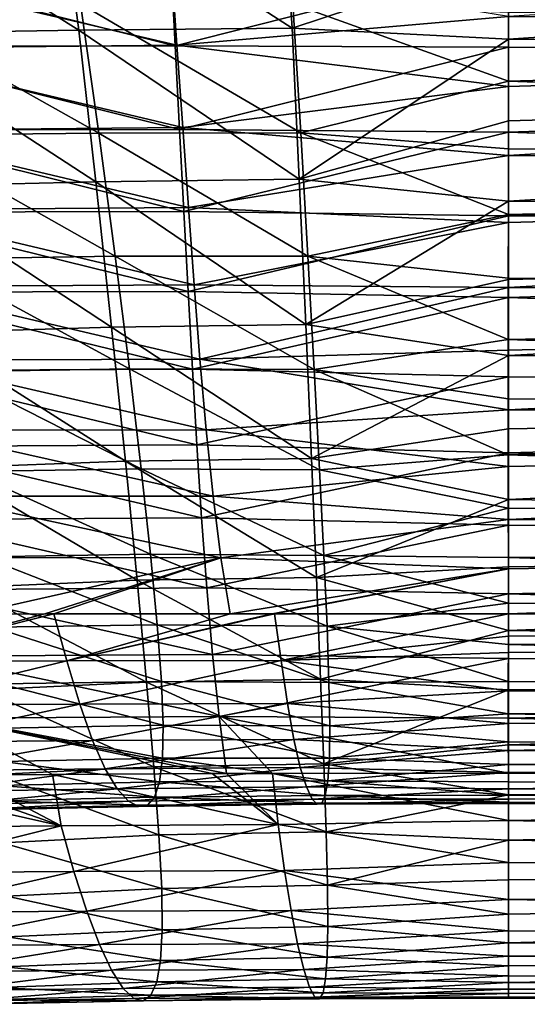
# Model space of a CAD drawing. Header units: metres. Extents: x -105 to 105, y -117 to 62.
# Tile 359 of 382: x 46 to 53, y -17 to -2. Entities that reach past the tile are written whole.
import ezdxf

# ---------------------------------------------------------------- set-up
doc = ezdxf.new("R2010")
doc.units = ezdxf.units.M
doc.layers.add('solid_509432_AD150_SW0001_01', color=7, linetype='CONTINUOUS')

msp = doc.modelspace()

# ---------------------------------------------------------------- linework, layer by layer
at = {"layer": 'solid_509432_AD150_SW0001_01'}
for points in [[(49.777485, -2.537694, 17.006493), (49.626179, -0.272781, 17.199522), (46.293556, -0.293599, 17.1982)], [(53, -1.473421, 17.15526), (49.626179, -0.272781, 17.199522), (49.777485, -2.537694, 17.006493)], [(90, -2.870277, -16.093781), (53, -0.25, -16.299999), (90, -0.25, -16.299999)], [(90, -2.870277, -16.093781), (53, -1.54104, -16.250172), (53, -0.25, -16.299999)], [(90, -0.25, 17.200001), (53, -1.473421, 17.15526), (53, -2.701291, 17.019661)], [(90, -2.870277, 16.99378), (90, -0.25, 17.200001), (53, -2.701291, 17.019661)], [(53, -2.366982, -13.237253), (86.276642, -2.413326, -13.230004), (86.273148, -0.25, -13.4)], [(46.599728, -2.568774, 16.968031), (46.293556, -0.293599, 17.1982), (43.001659, -0.313445, 17.196159)], [(46.599728, -2.568774, 16.968031), (43.001659, -0.313445, 17.196159), (43.45578, -2.617239, 16.929222)], [(49.777485, -2.537694, 17.006493), (46.293556, -0.293599, 17.1982), (46.599728, -2.568774, 16.968031)], [(42.965473, -1.536225, -16.244135), (47.97224, -1.534994, -16.247511), (48.036655, -2.802605, -16.100027)], [(43.119476, -2.805731, -16.095322), (42.965473, -1.536225, -16.244135), (48.036655, -2.802605, -16.100027)], [(42.983158, -1.599067, -13.33005), (48.061523, -2.793334, -13.163185), (47.973598, -1.543094, -13.338535)], [(42.983158, -1.599067, -13.33005), (43.187107, -2.844325, -13.149332), (48.061523, -2.793334, -13.163185)], [(48.036655, -2.802605, -16.100027), (47.97224, -1.534994, -16.247511), (53, -1.54104, -16.250172)], [(47.973598, -1.543094, -13.338535), (48.061523, -2.793334, -13.163185), (53, -2.366982, -13.237253)], [(48.036655, -2.802605, -16.100027), (53, -1.54104, -16.250172), (53, -2.822922, -16.101212)], [(53, -2.701291, 17.019661), (53, -1.473421, 17.15526), (49.777485, -2.537694, 17.006493)], [(90, -2.870277, -16.093781), (53, -2.822922, -16.101212), (53, -1.54104, -16.250172)], [(46.623314, -2.178152, 14.140285), (46.895969, -4.102315, 13.714157), (43.493908, -2.195468, 14.116067)], [(46.895969, -4.102315, 13.714157), (43.944294, -4.135592, 13.673229), (43.493908, -2.195468, 14.116067)], [(49.789585, -2.175899, 14.15561), (49.906494, -4.097832, 13.740579), (46.623314, -2.178152, 14.140285)], [(49.906494, -4.097832, 13.740579), (46.895969, -4.102315, 13.714157), (46.623314, -2.178152, 14.140285)], [(49.789585, -2.175899, 14.15561), (53.000164, -2.300862, 14.147316), (53.000252, -3.330563, 13.95306)], [(49.789585, -2.175899, 14.15561), (53.000252, -3.330563, 13.95306), (49.906494, -4.097832, 13.740579)], [(53.000252, -3.330563, 13.95306), (53.000164, -2.300862, 14.147316), (86.276642, -2.412944, 14.130065)], [(48.061523, -2.793334, -13.163185), (53, -3.410004, -13.03469), (53, -2.366982, -13.237253)], [(53, -2.366982, -13.237253), (53, -3.410004, -13.03469), (86.276642, -2.413326, -13.230004)], [(53, -4.43488, -12.752625), (86.287025, -4.525187, -12.723659), (86.276642, -2.413326, -13.230004)], [(53, -3.410004, -13.03469), (53, -4.43488, -12.752625), (86.276642, -2.413326, -13.230004)], [(53.000252, -3.330563, 13.95306), (86.276642, -2.412944, 14.130065), (86.287018, -4.524654, 13.623831)], [(46.854572, -4.828049, 16.466658), (46.599728, -2.568774, 16.968031), (43.45578, -2.617239, 16.929222)], [(46.854572, -4.828049, 16.466658), (43.45578, -2.617239, 16.929222), (43.888859, -4.898839, 16.4111)], [(49.883137, -4.790505, 16.522305), (49.777485, -2.537694, 17.006493), (46.599728, -2.568774, 16.968031)], [(49.883137, -4.790505, 16.522305), (46.599728, -2.568774, 16.968031), (46.854572, -4.828049, 16.466658)], [(53, -2.701291, 17.019661), (49.777485, -2.537694, 17.006493), (49.883137, -4.790505, 16.522305)], [(53, -3.92022, 16.79295), (53, -2.701291, 17.019661), (49.883137, -4.790505, 16.522305)], [(90, -2.870277, 16.99378), (53, -2.701291, 17.019661), (53, -3.92022, 16.79295)], [(43.119476, -2.805731, -16.095322), (48.036655, -2.802605, -16.100027), (48.100994, -4.048954, -15.85933)], [(43.27375, -4.054866, -15.854692), (43.119476, -2.805731, -16.095322), (48.100994, -4.048954, -15.85933)], [(43.187107, -2.844325, -13.149332), (48.147831, -4.018781, -12.87613), (48.061523, -2.793334, -13.163185)], [(43.187107, -2.844325, -13.149332), (43.388836, -4.062808, -12.859362), (48.147831, -4.018781, -12.87613)], [(48.100994, -4.048954, -15.85933), (48.036655, -2.802605, -16.100027), (53, -2.822922, -16.101212)], [(48.061523, -2.793334, -13.163185), (48.147831, -4.018781, -12.87613), (53, -3.410004, -13.03469)], [(48.100994, -4.048954, -15.85933), (53, -2.822922, -16.101212), (53, -4.091231, -15.853602)], [(90, -2.870277, -16.093781), (53, -4.091231, -15.853602), (53, -2.822922, -16.101212)], [(90, -2.870277, 16.99378), (53, -3.92022, 16.79295), (53, -5.117574, 16.47714)], [(90, -2.870277, 16.99378), (53, -5.117574, 16.47714), (90, -5.426034, 16.380198)], [(90, -5.426034, -15.480197), (53, -4.091231, -15.853602), (90, -2.870277, -16.093781)], [(49.906494, -4.097832, 13.740579), (53.000252, -3.330563, 13.95306), (53.000248, -4.338663, 13.682737)], [(53.000248, -4.338663, 13.682737), (53.000252, -3.330563, 13.95306), (86.287018, -4.524654, 13.623831)], [(48.147831, -4.018781, -12.87613), (53, -4.43488, -12.752625), (53, -3.410004, -13.03469)], [(53, -5.117574, 16.47714), (53, -3.92022, 16.79295), (49.883137, -4.790505, 16.522305)], [(43.27375, -4.054866, -15.854692), (48.100994, -4.048954, -15.85933), (48.164505, -5.269864, -15.527292)], [(43.427311, -5.279444, -15.523452), (43.27375, -4.054866, -15.854692), (48.164505, -5.269864, -15.527292)], [(43.388836, -4.062808, -12.859362), (48.232079, -5.211867, -12.47955), (48.147831, -4.018781, -12.87613)], [(43.388836, -4.062808, -12.859362), (43.588154, -5.246531, -12.46209), (48.232079, -5.211867, -12.47955)], [(46.895969, -4.102315, 13.714157), (47.141956, -5.93794, 13.033853), (43.944294, -4.135592, 13.673229)], [(49.906494, -4.097832, 13.740579), (50.013161, -5.935729, 13.066002), (46.895969, -4.102315, 13.714157)], [(50.013161, -5.935729, 13.066002), (47.141956, -5.93794, 13.033853), (46.895969, -4.102315, 13.714157)], [(48.164505, -5.269864, -15.527292), (48.100994, -4.048954, -15.85933), (53, -4.091231, -15.853602)], [(48.147831, -4.018781, -12.87613), (48.232079, -5.211867, -12.47955), (53, -4.43488, -12.752625)], [(48.164505, -5.269864, -15.527292), (53, -4.091231, -15.853602), (53, -5.338311, -15.508433)], [(49.906494, -4.097832, 13.740579), (53.000248, -4.338663, 13.682737), (53.000088, -5.316917, 13.339874)], [(49.906494, -4.097832, 13.740579), (53.000088, -5.316917, 13.339874), (50.013161, -5.935729, 13.066002)], [(90, -5.426034, -15.480197), (53, -5.338311, -15.508433), (53, -4.091231, -15.853602)], [(47.141956, -5.93794, 13.033853), (44.344578, -5.980663, 12.983656), (43.944294, -4.135592, 13.673229)], [(53.000088, -5.316917, 13.339874), (53.000248, -4.338663, 13.682737), (86.287018, -4.524654, 13.623831)], [(48.232079, -5.211867, -12.47955), (53, -5.435233, -12.392735), (53, -4.43488, -12.752625)], [(53, -4.43488, -12.752625), (53, -5.435233, -12.392735), (86.287025, -4.525187, -12.723659)], [(53, -6.404932, -11.957228), (86.30407, -6.532907, -11.892917), (86.287025, -4.525187, -12.723659)], [(53, -5.435233, -12.392735), (53, -6.404932, -11.957228), (86.287025, -4.525187, -12.723659)], [(53.000088, -5.316917, 13.339874), (86.287018, -4.524654, 13.623831), (86.304062, -6.532587, 12.793079)], [(47.087978, -6.994663, 15.699263), (46.854572, -4.828049, 16.466658), (43.888859, -4.898839, 16.4111)], [(49.980045, -6.954493, 15.754042), (49.883137, -4.790505, 16.522305), (46.854572, -4.828049, 16.466658)], [(49.980045, -6.954493, 15.754042), (46.854572, -4.828049, 16.466658), (47.087978, -6.994663, 15.699263)], [(53, -5.117574, 16.47714), (49.883137, -4.790505, 16.522305), (49.980045, -6.954493, 15.754042)], [(47.087978, -6.994663, 15.699263), (43.888859, -4.898839, 16.4111), (44.285355, -7.082001, 15.644917)], [(53, -6.285779, 16.07472), (53, -5.117574, 16.47714), (49.980045, -6.954493, 15.754042)], [(90, -5.426034, 16.380198), (53, -5.117574, 16.47714), (53, -6.285779, 16.07472)], [(43.427311, -5.279444, -15.523452), (48.164505, -5.269864, -15.527292), (48.227535, -6.462101, -15.105042)], [(43.580761, -6.475945, -15.102243), (43.427311, -5.279444, -15.523452), (48.227535, -6.462101, -15.105042)], [(43.588154, -5.246531, -12.46209), (48.316578, -6.365378, -11.975569), (48.232079, -5.211867, -12.47955)], [(43.588154, -5.246531, -12.46209), (43.788448, -6.389524, -11.959288), (48.316578, -6.365378, -11.975569)], [(48.227535, -6.462101, -15.105042), (48.164505, -5.269864, -15.527292), (53, -5.338311, -15.508433)], [(48.232079, -5.211867, -12.47955), (48.316578, -6.365378, -11.975569), (53, -5.435233, -12.392735)], [(48.227535, -6.462101, -15.105042), (53, -5.338311, -15.508433), (53, -6.555494, -15.067836)], [(50.013161, -5.935729, 13.066002), (53.000088, -5.316917, 13.339874), (52.999763, -6.264287, 12.926011)], [(52.999763, -6.264287, 12.926011), (53.000088, -5.316917, 13.339874), (86.304062, -6.532587, 12.793079)], [(90, -5.426034, -15.480197), (53, -6.555494, -15.067836), (53, -5.338311, -15.508433)], [(90, -5.426034, 16.380198), (53, -6.285779, 16.07472), (53, -7.418505, 15.588529)], [(90, -5.426034, 16.380198), (53, -7.418505, 15.588529), (90, -7.854341, 15.374359)], [(90, -7.854341, -14.47436), (53, -6.555494, -15.067836), (90, -5.426034, -15.480197)], [(48.316578, -6.365378, -11.975569), (53, -6.404932, -11.957228), (53, -5.435233, -12.392735)], [(47.141956, -5.93794, 13.033853), (47.353878, -7.618165, 12.126132), (44.344578, -5.980663, 12.983656)], [(47.353878, -7.618165, 12.126132), (44.682899, -7.662392, 12.074943), (44.344578, -5.980663, 12.983656)], [(50.013161, -5.935729, 13.066002), (50.106754, -7.624287, 12.157605), (47.141956, -5.93794, 13.033853)], [(50.106754, -7.624287, 12.157605), (47.353878, -7.618165, 12.126132), (47.141956, -5.93794, 13.033853)], [(50.013161, -5.935729, 13.066002), (52.999763, -6.264287, 12.926011), (52.999466, -7.18128, 12.440824)], [(50.013161, -5.935729, 13.066002), (52.999466, -7.18128, 12.440824), (50.106754, -7.624287, 12.157605)], [(53, -7.418505, 15.588529), (53, -6.285779, 16.07472), (49.980045, -6.954493, 15.754042)], [(52.999466, -7.18128, 12.440824), (52.999763, -6.264287, 12.926011), (86.304062, -6.532587, 12.793079)], [(43.788448, -6.389524, -11.959288), (48.403908, -7.472031, -11.366357), (48.316578, -6.365378, -11.975569)], [(43.788448, -6.389524, -11.959288), (43.993481, -7.485827, -11.35269), (48.403908, -7.472031, -11.366357)], [(48.316578, -6.365378, -11.975569), (48.403908, -7.472031, -11.366357), (53, -6.404932, -11.957228)], [(48.403908, -7.472031, -11.366357), (53, -7.338079, -11.448808), (53, -6.404932, -11.957228)], [(53, -6.404932, -11.957228), (53, -7.338079, -11.448808), (86.30407, -6.532907, -11.892917)], [(43.580761, -6.475945, -15.102243), (48.227535, -6.462101, -15.105042), (48.291283, -7.623069, -14.592664)], [(43.735905, -7.641289, -14.590875), (43.580761, -6.475945, -15.102243), (48.291283, -7.623069, -14.592664)], [(48.291283, -7.623069, -14.592664), (48.227535, -6.462101, -15.105042), (53, -6.555494, -15.067836)], [(48.291283, -7.623069, -14.592664), (53, -6.555494, -15.067836), (53, -7.734781, -14.534678)], [(52.999466, -7.18128, 12.440824), (86.304062, -6.532587, 12.793079), (86.327339, -8.38603, 11.658368)], [(53, -8.228327, -10.871166), (86.327339, -8.386257, -10.758204), (86.30407, -6.532907, -11.892917)], [(53, -7.338079, -11.448808), (53, -8.228327, -10.871166), (86.30407, -6.532907, -11.892917)], [(90, -7.854341, -14.47436), (53, -7.734781, -14.534678), (53, -6.555494, -15.067836)], [(47.293327, -8.992996, 14.692182), (47.087978, -6.994663, 15.699263), (44.285355, -7.082001, 15.644917)], [(50.065784, -8.952238, 14.732078), (49.980045, -6.954493, 15.754042), (47.087978, -6.994663, 15.699263)], [(50.065784, -8.952238, 14.732078), (47.087978, -6.994663, 15.699263), (47.293327, -8.992996, 14.692182)], [(53, -7.418505, 15.588529), (49.980045, -6.954493, 15.754042), (50.065784, -8.952238, 14.732078)], [(47.293327, -8.992996, 14.692182), (44.285355, -7.082001, 15.644917), (44.633347, -9.092073, 14.652941)], [(50.106754, -7.624287, 12.157605), (52.999466, -7.18128, 12.440824), (52.999435, -8.06254, 11.886202)], [(52.999435, -8.06254, 11.886202), (52.999466, -7.18128, 12.440824), (86.327339, -8.38603, 11.658368)], [(43.993481, -7.485827, -11.35269), (48.497314, -8.524225, -10.654263), (48.403908, -7.472031, -11.366357)], [(48.403908, -7.472031, -11.366357), (53, -8.228327, -10.871166), (53, -7.338079, -11.448808)], [(48.403908, -7.472031, -11.366357), (48.497314, -8.524225, -10.654263), (53, -8.228327, -10.871166)], [(53, -8.512436, 15.020334), (53, -7.418505, 15.588529), (50.065784, -8.952238, 14.732078)], [(90, -7.854341, 15.374359), (53, -7.418505, 15.588529), (53, -8.512436, 15.020334)], [(43.735905, -7.641289, -14.590875), (48.291283, -7.623069, -14.592664), (48.357525, -8.749906, -13.9891)], [(43.993481, -7.485827, -11.35269), (44.207996, -8.529281, -10.643932), (48.497314, -8.524225, -10.654263)], [(47.353878, -7.618165, 12.126132), (47.529598, -9.105613, 11.039594), (44.682899, -7.662392, 12.074943)], [(50.186794, -9.121314, 11.064423), (47.529598, -9.105613, 11.039594), (47.353878, -7.618165, 12.126132)], [(50.106754, -7.624287, 12.157605), (50.186794, -9.121314, 11.064423), (47.353878, -7.618165, 12.126132)], [(48.357525, -8.749906, -13.9891), (48.291283, -7.623069, -14.592664), (53, -7.734781, -14.534678)], [(50.106754, -7.624287, 12.157605), (52.999435, -8.06254, 11.886202), (52.999672, -8.90073, 11.266069)], [(50.106754, -7.624287, 12.157605), (52.999672, -8.90073, 11.266069), (50.186794, -9.121314, 11.064423)], [(43.89537, -8.77205, -13.988195), (43.735905, -7.641289, -14.590875), (48.357525, -8.749906, -13.9891)], [(47.529598, -9.105613, 11.039594), (44.957424, -9.147026, 10.995412), (44.682899, -7.662392, 12.074943)], [(48.357525, -8.749906, -13.9891), (53, -7.734781, -14.534678), (53, -8.867364, -13.913271)], [(90, -7.854341, -14.47436), (53, -8.867364, -13.913271), (53, -7.734781, -14.534678)], [(90, -7.854341, 15.374359), (53, -8.512436, 15.020334), (53, -9.564425, 14.371349)], [(90, -7.854341, 15.374359), (53, -9.564425, 14.371349), (90, -10.095403, 14.001035)], [(90, -10.095403, -13.101035), (53, -8.867364, -13.913271), (90, -7.854341, -14.47436)], [(52.999672, -8.90073, 11.266069), (52.999435, -8.06254, 11.886202), (86.327339, -8.38603, 11.658368)], [(48.497314, -8.524225, -10.654263), (53, -9.071199, -10.227497), (53, -8.228327, -10.871166)], [(53, -8.228327, -10.871166), (53, -9.071199, -10.227497), (86.327339, -8.386257, -10.758204)], [(52.999672, -8.90073, 11.266069), (86.327339, -8.38603, 11.658368), (86.356285, -10.039509, 10.247347)], [(53, -9.862972, -9.52062), (86.356285, -10.03965, -9.347206), (86.327339, -8.386257, -10.758204)], [(53, -9.071199, -10.227497), (53, -9.862972, -9.52062), (86.327339, -8.386257, -10.758204)], [(44.207996, -8.529281, -10.643932), (48.600143, -9.51422, -9.841795), (48.497314, -8.524225, -10.654263)], [(44.207996, -8.529281, -10.643932), (44.436878, -9.513595, -9.834727), (48.600143, -9.51422, -9.841795)], [(48.497314, -8.524225, -10.654263), (48.600143, -9.51422, -9.841795), (53, -9.071199, -10.227497)], [(53, -9.564425, 14.371349), (53, -8.512436, 15.020334), (50.065784, -8.952238, 14.732078)], [(43.89537, -8.77205, -13.988195), (48.357525, -8.749906, -13.9891), (48.428356, -9.838548, -13.292589)], [(44.062233, -9.863654, -13.292457), (43.89537, -8.77205, -13.988195), (48.428356, -9.838548, -13.292589)], [(48.428356, -9.838548, -13.292589), (48.357525, -8.749906, -13.9891), (53, -8.867364, -13.913271)], [(48.428356, -9.838548, -13.292589), (53, -8.867364, -13.913271), (53, -9.94743, -13.207319)], [(50.186794, -9.121314, 11.064423), (52.999672, -8.90073, 11.266069), (52.999962, -9.691814, 10.58285)], [(52.999962, -9.691814, 10.58285), (52.999672, -8.90073, 11.266069), (86.356285, -10.039509, 10.247347)], [(90, -10.095403, -13.101035), (53, -9.94743, -13.207319), (53, -8.867364, -13.913271)], [(47.467388, -10.767196, 13.49526), (47.293327, -8.992996, 14.692182), (44.633347, -9.092073, 14.652941)], [(47.467388, -10.767196, 13.49526), (44.633347, -9.092073, 14.652941), (44.926601, -10.874512, 13.479064)], [(50.139343, -10.726048, 13.512201), (50.065784, -8.952238, 14.732078), (47.293327, -8.992996, 14.692182)], [(50.139343, -10.726048, 13.512201), (47.293327, -8.992996, 14.692182), (47.467388, -10.767196, 13.49526)], [(48.600143, -9.51422, -9.841795), (53, -9.862972, -9.52062), (53, -9.071199, -10.227497)], [(53, -9.564425, 14.371349), (50.065784, -8.952238, 14.732078), (50.139343, -10.726048, 13.512201)], [(47.529598, -9.105613, 11.039594), (47.667461, -10.378733, 9.832761), (44.957424, -9.147026, 10.995412)], [(47.667461, -10.378733, 9.832761), (45.169765, -10.417112, 9.801627), (44.957424, -9.147026, 10.995412)], [(50.250992, -10.400374, 9.847157), (47.667461, -10.378733, 9.832761), (47.529598, -9.105613, 11.039594)], [(50.186794, -9.121314, 11.064423), (50.250992, -10.400374, 9.847157), (47.529598, -9.105613, 11.039594)], [(50.186794, -9.121314, 11.064423), (52.999962, -9.691814, 10.58285), (50.250992, -10.400374, 9.847157)], [(44.436878, -9.513595, -9.834727), (48.714531, -10.432771, -8.933923), (48.600143, -9.51422, -9.841795)], [(44.436878, -9.513595, -9.834727), (44.683197, -10.430656, -8.928822), (48.714531, -10.432771, -8.933923)], [(48.600143, -9.51422, -9.841795), (48.714531, -10.432771, -8.933923), (53, -9.862972, -9.52062)], [(53, -10.567397, 13.64522), (53, -9.564425, 14.371349), (50.139343, -10.726048, 13.512201)], [(90, -10.095403, 14.001035), (53, -9.564425, 14.371349), (53, -10.567397, 13.64522)], [(50.250992, -10.400374, 9.847157), (52.999962, -9.691814, 10.58285), (53.000134, -10.429289, 9.84173)], [(53.000134, -10.429289, 9.84173), (52.999962, -9.691814, 10.58285), (86.356285, -10.039509, 10.247347)], [(44.062233, -9.863654, -13.292457), (48.428356, -9.838548, -13.292589), (48.505913, -10.882804, -12.502371)], [(44.239613, -10.909577, -12.502876), (44.062233, -9.863654, -13.292457), (48.505913, -10.882804, -12.502371)], [(48.505913, -10.882804, -12.502371), (48.428356, -9.838548, -13.292589), (53, -9.94743, -13.207319)], [(48.505913, -10.882804, -12.502371), (53, -9.94743, -13.207319), (53, -10.971177, -12.419299)], [(48.714531, -10.432771, -8.933923), (53, -10.597619, -8.755938), (53, -9.862972, -9.52062)], [(53, -9.862972, -9.52062), (53, -10.597619, -8.755938), (86.356285, -10.03965, -9.347206)], [(90, -10.095403, -13.101035), (53, -10.971177, -12.419299), (53, -9.94743, -13.207319)], [(53, -11.269334, -7.940279), (86.39019, -11.452179, -7.69455), (86.356285, -10.03965, -9.347206)], [(53, -10.597619, -8.755938), (53, -11.269334, -7.940279), (86.356285, -10.03965, -9.347206)], [(90, -10.095403, 14.001035), (53, -10.567397, 13.64522), (53, -11.514343, 12.846655)], [(90, -10.095403, 14.001035), (53, -11.514343, 12.846655), (90, -12.094039, 12.294039)], [(90, -12.094039, -11.394038), (53, -10.971177, -12.419299), (90, -10.095403, -13.101035)], [(53.000134, -10.429289, 9.84173), (86.356285, -10.039509, 10.247347), (86.39019, -11.452116, 8.594636)], [(47.667461, -10.378733, 9.832761), (47.767036, -11.431552, 8.563026), (45.169765, -10.417112, 9.801627)], [(47.767036, -11.431552, 8.563026), (45.323193, -11.468699, 8.548605), (45.169765, -10.417112, 9.801627)], [(50.297874, -11.453712, 8.565359), (47.767036, -11.431552, 8.563026), (47.667461, -10.378733, 9.832761)], [(50.250992, -10.400374, 9.847157), (50.297874, -11.453712, 8.565359), (47.667461, -10.378733, 9.832761)], [(50.250992, -10.400374, 9.847157), (53.000134, -10.429289, 9.84173), (53.000168, -11.108582, 9.047306)], [(50.250992, -10.400374, 9.847157), (53.000168, -11.108582, 9.047306), (50.297874, -11.453712, 8.565359)], [(44.683197, -10.430656, -8.928822), (44.993847, -11.270594, -7.931984), (48.714531, -10.432771, -8.933923)], [(48.714531, -10.432771, -8.933923), (44.993847, -11.270594, -7.931984), (46.09417, -11.26991, -7.934005)], [(48.714531, -10.432771, -8.933923), (46.09417, -11.26991, -7.934005), (46.223835, -11.269846, -7.93423)], [(48.714531, -10.432771, -8.933923), (46.223835, -11.269846, -7.93423), (48.855927, -11.269152, -7.938061)], [(48.714531, -10.432771, -8.933923), (48.855927, -11.269152, -7.938061), (53, -10.597619, -8.755938)], [(53.000168, -11.108582, 9.047306), (53.000134, -10.429289, 9.84173), (86.39019, -11.452116, 8.594636)], [(49.479763, -11.269114, -7.938725), (53, -10.597619, -8.755938), (48.855927, -11.269152, -7.938061)], [(49.516163, -11.269114, -7.938761), (53, -10.597619, -8.755938), (49.479763, -11.269114, -7.938725)], [(49.516163, -11.269114, -7.938761), (53, -11.269334, -7.940279), (53, -10.597619, -8.755938)], [(53, -11.514343, 12.846655), (53, -10.567397, 13.64522), (50.139343, -10.726048, 13.512201)], [(47.608902, -12.286556, 12.168699), (47.467388, -10.767196, 13.49526), (44.926601, -10.874512, 13.479064)], [(50.200378, -12.244055, 12.160999), (50.139343, -10.726048, 13.512201), (47.467388, -10.767196, 13.49526)], [(50.200378, -12.244055, 12.160999), (47.467388, -10.767196, 13.49526), (47.608902, -12.286556, 12.168699)], [(53, -11.514343, 12.846655), (50.139343, -10.726048, 13.512201), (50.200378, -12.244055, 12.160999)], [(44.239613, -10.909577, -12.502876), (48.505913, -10.882804, -12.502371), (48.592117, -11.873474, -11.620854)], [(44.430313, -11.900586, -11.621634), (44.239613, -10.909577, -12.502876), (48.592117, -11.873474, -11.620854)], [(47.608902, -12.286556, 12.168699), (44.926601, -10.874512, 13.479064), (45.162537, -12.399533, 12.177128)], [(48.592117, -11.873474, -11.620854), (48.505913, -10.882804, -12.502371), (53, -10.971177, -12.419299)], [(48.592117, -11.873474, -11.620854), (53, -10.971177, -12.419299), (53, -11.932638, -11.553268)], [(90, -12.094039, -11.394038), (53, -11.932638, -11.553268), (53, -10.971177, -12.419299)], [(50.297874, -11.453712, 8.565359), (53.000168, -11.108582, 9.047306), (53.000072, -11.725771, 8.204301)], [(53.000072, -11.725771, 8.204301), (53.000168, -11.108582, 9.047306), (86.39019, -11.452116, 8.594636)], [(46.223835, -11.269846, -7.93423), (46.09417, -11.26991, -7.934005), (43.399063, -11.981485, -6.917328)], [(46.419415, -11.970692, -6.92756), (46.223835, -11.269846, -7.93423), (43.399063, -11.981485, -6.917328)], [(46.09417, -11.26991, -7.934005), (44.993847, -11.270594, -7.931984), (43.399063, -11.981485, -6.917328)], [(48.855927, -11.269152, -7.938061), (46.223835, -11.269846, -7.93423), (46.419415, -11.970692, -6.92756)], [(49.479763, -11.269114, -7.938725), (48.855927, -11.269152, -7.938061), (46.419415, -11.970692, -6.92756)], [(49.516163, -11.269114, -7.938761), (49.479763, -11.269114, -7.938725), (46.419415, -11.970692, -6.92756)], [(49.614227, -11.963646, -6.935146), (49.516163, -11.269114, -7.938761), (46.419415, -11.970692, -6.92756)], [(49.614227, -11.963646, -6.935146), (53, -11.269334, -7.940279), (49.516163, -11.269114, -7.938761)], [(49.614227, -11.963646, -6.935146), (53, -11.600614, -7.486376), (53, -11.269334, -7.940279)], [(53, -11.269334, -7.940279), (53, -11.600614, -7.486376), (86.39019, -11.452179, -7.69455)], [(47.767036, -11.431552, 8.563026), (47.828915, -12.27419, 7.275572), (45.323193, -11.468699, 8.548605)], [(50.327076, -12.291532, 7.266955), (47.828915, -12.27419, 7.275572), (47.767036, -11.431552, 8.563026)], [(50.297874, -11.453712, 8.565359), (50.327076, -12.291532, 7.266955), (47.767036, -11.431552, 8.563026)], [(47.828915, -12.27419, 7.275572), (45.42131, -12.312663, 7.278303), (45.323193, -11.468699, 8.548605)], [(53, -12.39951, 11.980477), (53, -11.514343, 12.846655), (50.200378, -12.244055, 12.160999)], [(50.297874, -11.453712, 8.565359), (53.000072, -11.725771, 8.204301), (52.999954, -12.277506, 7.317431)], [(50.297874, -11.453712, 8.565359), (52.999954, -12.277506, 7.317431), (50.327076, -12.291532, 7.266955)], [(52.999992, -12.415286, -6.170296), (86.428215, -12.588873, -5.840844), (86.39019, -11.452179, -7.69455)], [(53, -11.846825, -7.122065), (52.999992, -12.415286, -6.170296), (86.39019, -11.452179, -7.69455)], [(53, -11.600614, -7.486376), (53, -11.846825, -7.122065), (86.39019, -11.452179, -7.69455)], [(90, -12.094039, 12.294039), (53, -11.514343, 12.846655), (53, -12.39951, 11.980477)], [(53.000072, -11.725771, 8.204301), (86.39019, -11.452116, 8.594636), (86.428215, -12.588854, 6.740881)], [(49.614227, -11.963646, -6.935146), (53, -11.846825, -7.122065), (53, -11.600614, -7.486376)], [(52.999954, -12.277506, 7.317431), (53.000072, -11.725771, 8.204301), (86.428215, -12.588854, 6.740881)], [(44.430313, -11.900586, -11.621634), (48.592117, -11.873474, -11.620854), (48.688423, -12.79877, -10.6543)], [(48.688423, -12.79877, -10.6543), (48.592117, -11.873474, -11.620854), (53, -11.932638, -11.553268)], [(49.614227, -11.963646, -6.935146), (52.999992, -12.415286, -6.170296), (53, -11.846825, -7.122065)], [(46.419415, -11.970692, -6.92756), (43.399063, -11.981485, -6.917328), (43.692169, -12.630851, -5.801261)], [(46.61338, -12.613987, -5.809227), (46.419415, -11.970692, -6.92756), (43.692169, -12.630851, -5.801261)], [(44.636467, -12.825177, -10.654489), (44.430313, -11.900586, -11.621634), (48.688423, -12.79877, -10.6543)], [(49.614227, -11.963646, -6.935146), (46.419415, -11.970692, -6.92756), (46.61338, -12.613987, -5.809227)], [(49.710224, -12.602954, -5.813634), (49.614227, -11.963646, -6.935146), (46.61338, -12.613987, -5.809227)], [(48.688423, -12.79877, -10.6543), (53, -11.932638, -11.553268), (53, -12.824582, -10.615368)], [(49.710224, -12.602954, -5.813634), (52.999992, -12.415286, -6.170296), (49.614227, -11.963646, -6.935146)], [(90, -12.094039, -11.394038), (53, -12.824582, -10.615368), (53, -11.932638, -11.553268)], [(90, -12.094039, 12.294039), (53, -12.39951, 11.980477), (53, -13.21828, 11.051236)], [(90, -12.094039, 12.294039), (53, -13.21828, 11.051236), (90, -13.801035, 10.295403)], [(90, -13.801035, -9.395403), (53, -12.824582, -10.615368), (90, -12.094039, -11.394038)], [(47.717297, -13.54652, 10.768802), (47.608902, -12.286556, 12.168699), (45.162537, -12.399533, 12.177128)], [(47.828915, -12.27419, 7.275572), (47.854202, -12.928864, 5.999114), (45.42131, -12.312663, 7.278303)], [(47.854202, -12.928864, 5.999114), (45.46711, -12.971212, 6.015962), (45.42131, -12.312663, 7.278303)], [(50.248577, -13.501596, 10.740047), (50.200378, -12.244055, 12.160999), (47.608902, -12.286556, 12.168699)], [(50.248577, -13.501596, 10.740047), (47.608902, -12.286556, 12.168699), (47.717297, -13.54652, 10.768802)], [(50.338768, -12.936978, 5.983562), (47.854202, -12.928864, 5.999114), (47.828915, -12.27419, 7.275572)], [(50.327076, -12.291532, 7.266955), (50.338768, -12.936978, 5.983562), (47.828915, -12.27419, 7.275572)], [(53, -12.39951, 11.980477), (50.200378, -12.244055, 12.160999), (50.248577, -13.501596, 10.740047)], [(50.327076, -12.291532, 7.266955), (52.999954, -12.277506, 7.317431), (52.999916, -12.76091, 6.391349)], [(50.327076, -12.291532, 7.266955), (52.999916, -12.76091, 6.391349), (50.338768, -12.936978, 5.983562)], [(52.999916, -12.76091, 6.391349), (52.999954, -12.277506, 7.317431), (86.428215, -12.588854, 6.740881)], [(47.717297, -13.54652, 10.768802), (45.162537, -12.399533, 12.177128), (45.340382, -13.662752, 10.798195)], [(49.710224, -12.602954, -5.813634), (52.999989, -12.902249, -5.184101), (52.999992, -12.415286, -6.170296)], [(53, -13.21828, 11.051236), (53, -12.39951, 11.980477), (50.248577, -13.501596, 10.740047)], [(52.999992, -12.415286, -6.170296), (52.999989, -12.902249, -5.184101), (86.428215, -12.588873, -5.840844)], [(46.61338, -12.613987, -5.809227), (43.692169, -12.630851, -5.801261), (43.976875, -13.181639, -4.62433)], [(46.80381, -13.157936, -4.627699), (46.61338, -12.613987, -5.809227), (43.976875, -13.181639, -4.62433)], [(49.710224, -12.602954, -5.813634), (46.61338, -12.613987, -5.809227), (46.80381, -13.157936, -4.627699)], [(49.805492, -13.14251, -4.62645), (49.710224, -12.602954, -5.813634), (46.80381, -13.157936, -4.627699)], [(49.805492, -13.14251, -4.62645), (52.999989, -12.902249, -5.184101), (49.710224, -12.602954, -5.813634)], [(52.999916, -12.76091, 6.391349), (86.428215, -12.588854, 6.740881), (86.469429, -13.421444, 4.732005)], [(52.999989, -12.902249, -5.184101), (52.999996, -13.303452, -4.179245), (86.428215, -12.588873, -5.840844)], [(52.999996, -13.303452, -4.179245), (86.469421, -13.421443, -3.832008), (86.428215, -12.588873, -5.840844)], [(50.338768, -12.936978, 5.983562), (52.999916, -12.76091, 6.391349), (52.999962, -13.173509, 5.430503)], [(52.999962, -13.173509, 5.430503), (52.999916, -12.76091, 6.391349), (86.469429, -13.421444, 4.732005)], [(44.636467, -12.825177, -10.654489), (48.688423, -12.79877, -10.6543), (48.798504, -13.648009, -9.609699)], [(44.636467, -12.825177, -10.654489), (46.20763, -13.662586, -9.60847), (44.894814, -13.672754, -9.607902)], [(44.636467, -12.825177, -10.654489), (48.585117, -13.648923, -9.609592), (46.20763, -13.662586, -9.60847)], [(44.636467, -12.825177, -10.654489), (48.798504, -13.648009, -9.609699), (48.585117, -13.648923, -9.609592)], [(48.688423, -12.79877, -10.6543), (49.483341, -13.645437, -9.610049), (48.798504, -13.648009, -9.609699)], [(48.688423, -12.79877, -10.6543), (53, -13.640984, -9.61201), (49.483341, -13.645437, -9.610049)], [(48.688423, -12.79877, -10.6543), (53, -12.824582, -10.615368), (53, -13.640984, -9.61201)], [(49.805492, -13.14251, -4.62645), (52.999996, -13.303452, -4.179245), (52.999989, -12.902249, -5.184101)], [(90, -13.801035, -9.395403), (53, -13.640984, -9.61201), (53, -12.824582, -10.615368)], [(47.844151, -13.420478, 4.750192), (45.462574, -13.468197, 4.775905), (45.46711, -12.971212, 6.015962)], [(47.854202, -12.928864, 5.999114), (47.844151, -13.420478, 4.750192), (45.46711, -12.971212, 6.015962)], [(50.333111, -13.417072, 4.732754), (47.844151, -13.420478, 4.750192), (47.854202, -12.928864, 5.999114)], [(50.338768, -12.936978, 5.983562), (50.333111, -13.417072, 4.732754), (47.854202, -12.928864, 5.999114)], [(50.338768, -12.936978, 5.983562), (52.999962, -13.173509, 5.430503), (50.333111, -13.417072, 4.732754)], [(46.80381, -13.157936, -4.627699), (43.976875, -13.181639, -4.62433), (44.253811, -13.610134, -3.428331)], [(46.990753, -13.577696, -3.428499), (46.80381, -13.157936, -4.627699), (44.253811, -13.610134, -3.428331)], [(49.805492, -13.14251, -4.62645), (46.80381, -13.157936, -4.627699), (46.990753, -13.577696, -3.428499)], [(49.899712, -13.556437, -3.422522), (49.805492, -13.14251, -4.62645), (46.990753, -13.577696, -3.428499)], [(49.899712, -13.556437, -3.422522), (52.999996, -13.303452, -4.179245), (49.805492, -13.14251, -4.62645)], [(50.333111, -13.417072, 4.732754), (52.999962, -13.173509, 5.430503), (53.000069, -13.512089, 4.442431)], [(53.000069, -13.512089, 4.442431), (52.999962, -13.173509, 5.430503), (86.469429, -13.421444, 4.732005)], [(49.899712, -13.556437, -3.422522), (53.000004, -13.631492, -3.121861), (52.999996, -13.303452, -4.179245)], [(53, -13.96626, 10.063882), (53, -13.21828, 11.051236), (50.248577, -13.501596, 10.740047)], [(52.999996, -13.303452, -4.179245), (53.000004, -13.631492, -3.121861), (86.469421, -13.421443, -3.832008)], [(90, -13.801035, 10.295403), (53, -13.21828, 11.051236), (53, -13.96626, 10.063882)], [(47.800365, -13.771294, 3.537389), (45.409245, -13.824395, 3.565798), (45.462574, -13.468197, 4.775905)], [(47.844151, -13.420478, 4.750192), (47.800365, -13.771294, 3.537389), (45.462574, -13.468197, 4.775905)], [(50.310616, -13.756394, 3.522698), (47.800365, -13.771294, 3.537389), (47.844151, -13.420478, 4.750192)], [(50.333111, -13.417072, 4.732754), (50.310616, -13.756394, 3.522698), (47.844151, -13.420478, 4.750192)], [(50.333111, -13.417072, 4.732754), (53.000069, -13.512089, 4.442431), (50.310616, -13.756394, 3.522698)], [(53.000004, -13.631492, -3.121861), (53.000008, -13.874341, -2.039945), (86.469421, -13.421443, -3.832008)], [(53.000008, -13.874341, -2.039945), (86.512802, -13.929326, -1.71761), (86.469421, -13.421443, -3.832008)], [(53.000069, -13.512089, 4.442431), (86.469429, -13.421444, 4.732005), (86.512802, -13.929333, 2.617572)], [(46.990753, -13.577696, -3.428499), (44.253811, -13.610134, -3.428331), (44.517742, -13.916395, -2.24429)], [(47.170437, -13.8746, -2.245044), (46.990753, -13.577696, -3.428499), (44.517742, -13.916395, -2.24429)], [(47.792221, -14.563016, 9.340107), (47.717297, -13.54652, 10.768802), (45.340382, -13.662752, 10.798195)], [(49.899712, -13.556437, -3.422522), (46.990753, -13.577696, -3.428499), (47.170437, -13.8746, -2.245044)], [(49.990623, -13.847404, -2.237422), (49.899712, -13.556437, -3.422522), (47.170437, -13.8746, -2.245044)], [(50.283428, -14.515368, 9.297323), (50.248577, -13.501596, 10.740047), (47.717297, -13.54652, 10.768802)], [(50.283428, -14.515368, 9.297323), (47.717297, -13.54652, 10.768802), (47.792221, -14.563016, 9.340107)], [(48.798504, -13.648009, -9.609699), (49.483341, -13.645437, -9.610049), (49.570404, -14.409758, -8.498563)], [(53, -13.640984, -9.61201), (53, -14.346414, -8.597299), (49.483341, -13.645437, -9.610049)], [(53, -14.346414, -8.597299), (49.570404, -14.409758, -8.498563), (49.483341, -13.645437, -9.610049)], [(49.990623, -13.847404, -2.237422), (53.000004, -13.631492, -3.121861), (49.899712, -13.556437, -3.422522)], [(49.990623, -13.847404, -2.237422), (53.000008, -13.874341, -2.039945), (53.000004, -13.631492, -3.121861)], [(53, -13.96626, 10.063882), (50.248577, -13.501596, 10.740047), (50.283428, -14.515368, 9.297323)], [(50.310616, -13.756394, 3.522698), (53.000069, -13.512089, 4.442431), (53, -13.773976, 3.4374)], [(53, -13.773976, 3.4374), (53.000069, -13.512089, 4.442431), (86.512802, -13.929333, 2.617572)], [(90, -13.801035, -9.395403), (53, -14.346414, -8.597299), (53, -13.640984, -9.61201)], [(44.195274, -13.678892, -9.607614), (46.333225, -14.425512, -8.495653), (43.049503, -13.689974, -9.607162)], [(46.333225, -14.425512, -8.495653), (43.269402, -14.451263, -8.493028), (43.049503, -13.689974, -9.607162)], [(44.195274, -13.678892, -9.607614), (44.894814, -13.672754, -9.607902), (46.333225, -14.425512, -8.495653)], [(44.894814, -13.672754, -9.607902), (46.20763, -13.662586, -9.60847), (46.333225, -14.425512, -8.495653)], [(47.792221, -14.563016, 9.340107), (45.340382, -13.662752, 10.798195), (45.460388, -14.679656, 9.383401)], [(47.800365, -13.771294, 3.537389), (47.724873, -13.999566, 2.360196), (45.409245, -13.824395, 3.565798)], [(48.585117, -13.648923, -9.609592), (49.570404, -14.409758, -8.498563), (46.20763, -13.662586, -9.60847)], [(49.570404, -14.409758, -8.498563), (46.333225, -14.425512, -8.495653), (46.20763, -13.662586, -9.60847)], [(50.272102, -13.975138, 2.351272), (47.724873, -13.999566, 2.360196), (47.800365, -13.771294, 3.537389)], [(50.310616, -13.756394, 3.522698), (50.272102, -13.975138, 2.351272), (47.800365, -13.771294, 3.537389)], [(48.585117, -13.648923, -9.609592), (48.798504, -13.648009, -9.609699), (49.570404, -14.409758, -8.498563)], [(50.310616, -13.756394, 3.522698), (53.000206, -13.968843, 2.35154), (50.272102, -13.975138, 2.351272)], [(50.310616, -13.756394, 3.522698), (53, -13.773976, 3.4374), (53.000206, -13.968843, 2.35154)], [(53.000206, -13.968843, 2.35154), (53, -13.773976, 3.4374), (86.512802, -13.929333, 2.617572)], [(47.170437, -13.8746, -2.245044), (44.517742, -13.916395, -2.24429), (44.762154, -14.109457, -1.077951)], [(47.338402, -14.059528, -1.082895), (47.170437, -13.8746, -2.245044), (44.762154, -14.109457, -1.077951)], [(47.724873, -13.999566, 2.360196), (45.308975, -14.056563, 2.385708), (45.409245, -13.824395, 3.565798)], [(49.990623, -13.847404, -2.237422), (47.170437, -13.8746, -2.245044), (47.338402, -14.059528, -1.082895)], [(50.075737, -14.028086, -1.076435), (49.990623, -13.847404, -2.237422), (47.338402, -14.059528, -1.082895)], [(50.075737, -14.028086, -1.076435), (53.000008, -13.874341, -2.039945), (49.990623, -13.847404, -2.237422)], [(50.075737, -14.028086, -1.076435), (53.000015, -14.029486, -0.94581), (53.000008, -13.874341, -2.039945)], [(90, -13.801035, 10.295403), (53, -13.96626, 10.063882), (53, -14.638948, 9.024419)], [(90, -13.801035, 10.295403), (53, -14.638948, 9.024419), (90, -15.174359, 8.054341)], [(90, -15.174359, -7.154341), (53, -14.346414, -8.597299), (90, -13.801035, -9.395403)], [(53.000008, -13.874341, -2.039945), (53.000015, -14.029486, -0.94581), (86.512802, -13.929326, -1.71761)], [(53.000015, -14.029486, -0.94581), (53.000038, -14.096663, 0.14595), (86.512802, -13.929326, -1.71761)], [(53.000038, -14.096663, 0.14595), (86.557266, -14.1, 0.45), (86.512802, -13.929326, -1.71761)], [(53.000206, -13.968843, 2.35154), (86.512802, -13.929333, 2.617572), (86.557266, -14.1, 0.45)], [(47.338402, -14.059528, -1.082895), (44.762154, -14.109457, -1.077951), (44.980106, -14.19532, 0.076293)], [(47.489937, -14.139668, 0.064777), (47.338402, -14.059528, -1.082895), (44.980106, -14.19532, 0.076293)], [(47.620251, -14.119363, 1.208339), (45.164513, -14.177491, 1.227329), (45.308975, -14.056563, 2.385708)], [(47.724873, -13.999566, 2.360196), (47.620251, -14.119363, 1.208339), (45.308975, -14.056563, 2.385708)], [(50.075737, -14.028086, -1.076435), (47.338402, -14.059528, -1.082895), (47.489937, -14.139668, 0.064777)], [(50.152603, -14.106811, 0.067777), (50.075737, -14.028086, -1.076435), (47.489937, -14.139668, 0.064777)], [(50.218819, -14.088717, 1.205947), (47.620251, -14.119363, 1.208339), (47.724873, -13.999566, 2.360196)], [(50.272102, -13.975138, 2.351272), (50.218819, -14.088717, 1.205947), (47.724873, -13.999566, 2.360196)], [(50.152603, -14.106811, 0.067777), (53.000015, -14.029486, -0.94581), (50.075737, -14.028086, -1.076435)], [(50.152603, -14.106811, 0.067777), (53.000038, -14.096663, 0.14595), (53.000015, -14.029486, -0.94581)], [(50.272102, -13.975138, 2.351272), (53.000111, -14.076748, 1.252207), (50.218819, -14.088717, 1.205947)], [(50.218819, -14.088717, 1.205947), (53.000111, -14.076748, 1.252207), (53.000038, -14.096663, 0.14595)], [(50.272102, -13.975138, 2.351272), (53.000206, -13.968843, 2.35154), (53.000111, -14.076748, 1.252207)], [(53, -14.638948, 9.024419), (53, -13.96626, 10.063882), (50.283428, -14.515368, 9.297323)], [(53.000038, -14.096663, 0.14595), (53.000111, -14.076748, 1.252207), (86.557266, -14.1, 0.45)], [(53.000111, -14.076748, 1.252207), (53.000206, -13.968843, 2.35154), (86.557266, -14.1, 0.45)], [(47.489937, -14.139668, 0.064777), (44.980106, -14.19532, 0.076293), (45.164513, -14.177491, 1.227329)], [(47.620251, -14.119363, 1.208339), (47.489937, -14.139668, 0.064777), (45.164513, -14.177491, 1.227329)], [(50.152603, -14.106811, 0.067777), (47.489937, -14.139668, 0.064777), (47.620251, -14.119363, 1.208339)], [(50.218819, -14.088717, 1.205947), (50.152603, -14.106811, 0.067777), (47.620251, -14.119363, 1.208339)], [(50.218819, -14.088717, 1.205947), (53.000038, -14.096663, 0.14595), (50.152603, -14.106811, 0.067777)], [(53, -14.346414, -8.597299), (53, -14.975989, -7.531713), (49.570404, -14.409758, -8.498563)], [(90, -15.174359, -7.154341), (53, -14.975989, -7.531713), (53, -14.346414, -8.597299)], [(46.333225, -14.425512, -8.495653), (43.554768, -15.129501, -7.306737), (43.269402, -14.451263, -8.493028)], [(46.333225, -14.425512, -8.495653), (46.524555, -15.105981, -7.309011), (43.554768, -15.129501, -7.306737)], [(49.570404, -14.409758, -8.498563), (46.524555, -15.105981, -7.309011), (46.333225, -14.425512, -8.495653)], [(49.570404, -14.409758, -8.498563), (49.666149, -15.092251, -7.311542), (46.524555, -15.105981, -7.309011)], [(50.30431, -15.313469, 7.863404), (50.283428, -14.515368, 9.297323), (47.792221, -14.563016, 9.340107)], [(53, -14.975989, -7.531713), (49.666149, -15.092251, -7.311542), (49.570404, -14.409758, -8.498563)], [(53, -14.638948, 9.024419), (50.283428, -14.515368, 9.297323), (50.30431, -15.313469, 7.863404)], [(47.833538, -15.36304, 7.911729), (47.792221, -14.563016, 9.340107), (45.460388, -14.679656, 9.383401)], [(50.30431, -15.313469, 7.863404), (47.792221, -14.563016, 9.340107), (47.833538, -15.36304, 7.911729)], [(53, -15.232631, 7.938878), (53, -14.638948, 9.024419), (50.30431, -15.313469, 7.863404)], [(90, -15.174359, 8.054341), (53, -14.638948, 9.024419), (53, -15.232631, 7.938878)], [(47.833538, -15.36304, 7.911729), (45.460388, -14.679656, 9.383401), (45.523655, -15.476673, 7.960429)], [(46.524555, -15.105981, -7.309011), (43.837151, -15.721527, -6.04578), (43.554768, -15.129501, -7.306737)], [(46.524555, -15.105981, -7.309011), (46.715858, -15.699862, -6.045579), (43.837151, -15.721527, -6.04578)], [(49.666149, -15.092251, -7.311542), (46.715858, -15.699862, -6.045579), (46.524555, -15.105981, -7.309011)], [(49.666149, -15.092251, -7.311542), (49.762817, -15.687966, -6.0456), (46.715858, -15.699862, -6.045579)], [(53, -14.975989, -7.531713), (53, -15.525419, -6.421976), (49.666149, -15.092251, -7.311542)], [(53, -15.525419, -6.421976), (49.762817, -15.687966, -6.0456), (49.666149, -15.092251, -7.311542)], [(90, -15.174359, -7.154341), (53, -15.525419, -6.421976), (53, -14.975989, -7.531713)], [(53, -15.744579, 6.812429), (53, -15.232631, 7.938878), (50.30431, -15.313469, 7.863404)], [(90, -15.174359, 8.054341), (53, -15.232631, 7.938878), (53, -15.744579, 6.812429)], [(90, -15.174359, 8.054341), (53, -15.744579, 6.812429), (53, -16.172211, 5.650548)], [(90, -15.174359, 8.054341), (53, -16.172211, 5.650548), (90, -16.180197, 5.626035)], [(90, -16.180197, -4.726035), (53, -15.525419, -6.421976), (90, -15.174359, -7.154341)], [(47.841377, -15.976914, 6.497159), (47.833538, -15.36304, 7.911729), (45.523655, -15.476673, 7.960429)], [(50.310577, -15.927215, 6.451384), (50.30431, -15.313469, 7.863404), (47.833538, -15.36304, 7.911729)], [(50.310577, -15.927215, 6.451384), (47.833538, -15.36304, 7.911729), (47.841377, -15.976914, 6.497159)], [(53, -15.744579, 6.812429), (50.30431, -15.313469, 7.863404), (50.310577, -15.927215, 6.451384)], [(47.841377, -15.976914, 6.497159), (45.523655, -15.476673, 7.960429), (45.532063, -16.083805, 6.543185)], [(53, -15.525419, -6.421976), (53, -15.990355, -5.277452), (49.762817, -15.687966, -6.0456)], [(90, -16.180197, -4.726035), (53, -15.990355, -5.277452), (53, -15.525419, -6.421976)], [(46.715858, -15.699862, -6.045579), (44.114647, -16.217066, -4.71792), (43.837151, -15.721527, -6.04578)], [(46.715858, -15.699862, -6.045579), (46.904877, -16.19557, -4.713892), (44.114647, -16.217066, -4.71792)], [(49.762817, -15.687966, -6.0456), (46.904877, -16.19557, -4.713892), (46.715858, -15.699862, -6.045579)], [(49.762817, -15.687966, -6.0456), (49.858707, -16.184422, -4.710042), (46.904877, -16.19557, -4.713892)], [(53, -15.990355, -5.277452), (49.858707, -16.184422, -4.710042), (49.762817, -15.687966, -6.0456)], [(53, -16.172211, 5.650548), (53, -15.744579, 6.812429), (50.310577, -15.927215, 6.451384)], [(47.816257, -16.43284, 5.097744), (47.841377, -15.976914, 6.497159), (45.532063, -16.083805, 6.543185)], [(50.301704, -16.38541, 5.060797), (47.841377, -15.976914, 6.497159), (47.816257, -16.43284, 5.097744)], [(50.301704, -16.38541, 5.060797), (50.310577, -15.927215, 6.451384), (47.841377, -15.976914, 6.497159)], [(53, -15.990355, -5.277452), (53, -16.369633, -4.101914), (49.858707, -16.184422, -4.710042)], [(53, -16.172211, 5.650548), (50.310577, -15.927215, 6.451384), (50.301704, -16.38541, 5.060797)], [(90, -16.180197, -4.726035), (53, -16.369633, -4.101914), (53, -15.990355, -5.277452)], [(47.816257, -16.43284, 5.097744), (45.532063, -16.083805, 6.543185), (45.488243, -16.529402, 5.134842)], [(46.904877, -16.19557, -4.713892), (44.383469, -16.60557, -3.33917), (44.114647, -16.217066, -4.71792)], [(46.904877, -16.19557, -4.713892), (47.088058, -16.58131, -3.331631), (44.383469, -16.60557, -3.33917)], [(49.858707, -16.184422, -4.710042), (47.088058, -16.58131, -3.331631), (46.904877, -16.19557, -4.713892)], [(49.858707, -16.184422, -4.710042), (49.951454, -16.568958, -3.324224), (47.088058, -16.58131, -3.331631)], [(53, -16.369633, -4.101914), (49.951454, -16.568958, -3.324224), (49.858707, -16.184422, -4.710042)], [(53, -16.513021, 4.459569), (53, -16.172211, 5.650548), (50.301704, -16.38541, 5.060797)], [(90, -16.180197, 5.626035), (53, -16.172211, 5.650548), (53, -16.513021, 4.459569)], [(90, -16.180197, 5.626035), (53, -16.513021, 4.459569), (53, -16.764832, 3.246939)], [(90, -16.180197, 5.626035), (53, -16.764832, 3.246939), (90, -16.793779, 3.070277)], [(90, -16.793779, -2.170277), (53, -16.369633, -4.101914), (90, -16.180197, -4.726035)], [(47.759239, -16.752871, 3.706957), (47.816257, -16.43284, 5.097744), (45.488243, -16.529402, 5.134842)], [(50.277416, -16.71015, 3.682411), (47.816257, -16.43284, 5.097744), (47.759239, -16.752871, 3.706957)], [(50.277416, -16.71015, 3.682411), (50.301704, -16.38541, 5.060797), (47.816257, -16.43284, 5.097744)], [(53, -16.369633, -4.101914), (53, -16.66169, -2.899469), (49.951454, -16.568958, -3.324224)], [(53, -16.513021, 4.459569), (50.301704, -16.38541, 5.060797), (50.277416, -16.71015, 3.682411)], [(90, -16.793779, -2.170277), (53, -16.66169, -2.899469), (53, -16.369633, -4.101914)], [(47.088058, -16.58131, -3.331631), (44.638493, -16.881086, -1.929038), (44.383469, -16.60557, -3.33917)], [(47.088058, -16.58131, -3.331631), (47.26104, -16.850431, -1.920204), (44.638493, -16.881086, -1.929038)], [(47.759239, -16.752871, 3.706957), (45.488243, -16.529402, 5.134842), (45.395638, -16.836239, 3.731579)], [(49.951454, -16.568958, -3.324224), (47.26104, -16.850431, -1.920204), (47.088058, -16.58131, -3.331631)], [(49.951454, -16.568958, -3.324224), (50.038349, -16.834568, -1.911458), (47.26104, -16.850431, -1.920204)], [(53, -16.66169, -2.899469), (50.038349, -16.834568, -1.911458), (49.951454, -16.568958, -3.324224)], [(53, -16.764832, 3.246939), (53, -16.513021, 4.459569), (50.277416, -16.71015, 3.682411)], [(50.237877, -16.915096, 2.303473), (50.277416, -16.71015, 3.682411), (47.759239, -16.752871, 3.706957)], [(53, -16.66169, -2.899469), (53, -16.864359, -1.677337), (50.038349, -16.834568, -1.911458)], [(53, -16.764832, 3.246939), (50.277416, -16.71015, 3.682411), (50.237877, -16.915096, 2.303473)], [(90, -16.793779, -2.170277), (53, -16.864359, -1.677337), (53, -16.66169, -2.899469)], [(47.26104, -16.850431, -1.920204), (44.873695, -17.04167, -0.506428), (44.638493, -16.881086, -1.929038)], [(47.26104, -16.850431, -1.920204), (47.419098, -17.000957, -0.500088), (44.873695, -17.04167, -0.506428)], [(47.672108, -16.951206, 2.315039), (45.395638, -16.836239, 3.731579), (45.258629, -17.019772, 2.326628)], [(47.672108, -16.951206, 2.315039), (47.759239, -16.752871, 3.706957), (45.395638, -16.836239, 3.731579)], [(50.038349, -16.834568, -1.911458), (47.419098, -17.000957, -0.500088), (47.26104, -16.850431, -1.920204)], [(50.038349, -16.834568, -1.911458), (50.116642, -16.979446, -0.493799), (47.419098, -17.000957, -0.500088)], [(50.237877, -16.915096, 2.303473), (47.759239, -16.752871, 3.706957), (47.672108, -16.951206, 2.315039)], [(53, -16.864359, -1.677337), (50.116642, -16.979446, -0.493799), (50.038349, -16.834568, -1.911458)], [(53, -16.864359, -1.677337), (53, -16.976072, -0.445003), (50.116642, -16.979446, -0.493799)], [(53, -16.926111, 2.021572), (53, -16.764832, 3.246939), (50.237877, -16.915096, 2.303473)], [(90, -16.793779, 3.070277), (53, -16.764832, 3.246939), (53, -16.926111, 2.021572)], [(90, -16.793779, 3.070277), (53, -16.926111, 2.021572), (53, -16.996557, 0.789589)], [(90, -16.793779, 3.070277), (53, -16.996557, 0.789589), (90, -17, 0.45)], [(90, -17, 0.45), (53, -16.864359, -1.677337), (90, -16.793779, -2.170277)], [(90, -17, 0.45), (53, -16.976072, -0.445003), (53, -16.864359, -1.677337)], [(47.419098, -17.000957, -0.500088), (45.082588, -17.087662, 0.914307), (44.873695, -17.04167, -0.506428)], [(47.419098, -17.000957, -0.500088), (47.557541, -17.033878, 0.913646), (45.082588, -17.087662, 0.914307)], [(47.557541, -17.033878, 0.913646), (45.258629, -17.019772, 2.326628), (45.082588, -17.087662, 0.914307)], [(47.557541, -17.033878, 0.913646), (47.672108, -16.951206, 2.315039), (45.258629, -17.019772, 2.326628)], [(50.116642, -16.979446, -0.493799), (47.557541, -17.033878, 0.913646), (47.419098, -17.000957, -0.500088)], [(50.183823, -17.005255, 0.91297), (47.672108, -16.951206, 2.315039), (47.557541, -17.033878, 0.913646)], [(50.116642, -16.979446, -0.493799), (50.183823, -17.005255, 0.91297), (47.557541, -17.033878, 0.913646)], [(50.183823, -17.005255, 0.91297), (50.237877, -16.915096, 2.303473), (47.672108, -16.951206, 2.315039)], [(53, -16.976072, -0.445003), (53, -16.996557, 0.789589), (50.116642, -16.979446, -0.493799)], [(53, -16.996557, 0.789589), (50.183823, -17.005255, 0.91297), (50.116642, -16.979446, -0.493799)], [(53, -16.926111, 2.021572), (50.237877, -16.915096, 2.303473), (50.183823, -17.005255, 0.91297)], [(53, -16.996557, 0.789589), (53, -16.926111, 2.021572), (50.183823, -17.005255, 0.91297)], [(90, -17, 0.45), (53, -16.996557, 0.789589), (53, -16.976072, -0.445003)]]:
    msp.add_3dface(points, dxfattribs=at)

doc.saveas('drawing.dxf')
